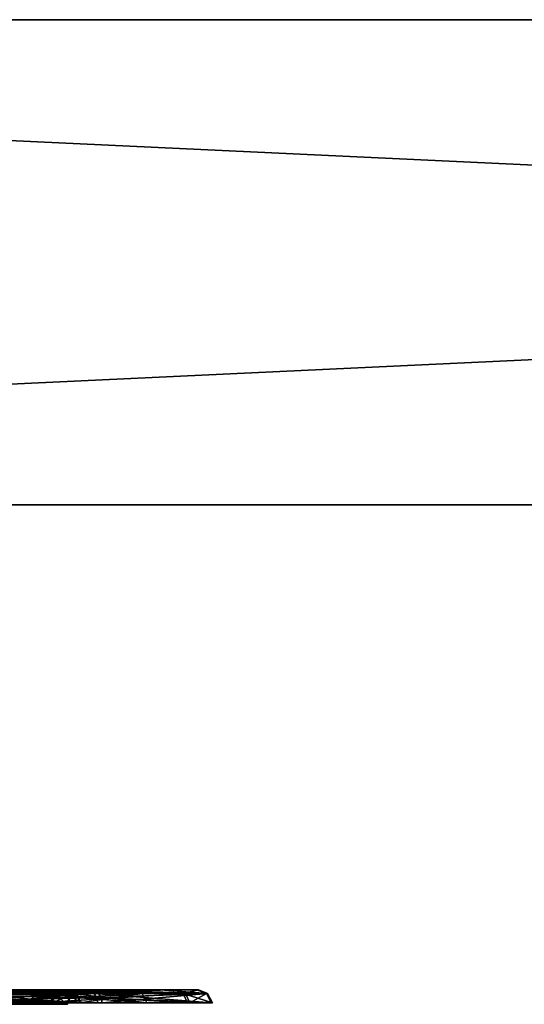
# Model space of a CAD drawing. Header units: millimetres. Extents: x -150 to 150, y -85 to 1149.
# Tile 438 of 656: x -61.71 to -60.67, y 1014.37 to 1016.4. Entities that reach past the tile are written whole.
import ezdxf

# ---------------------------------------------------------------- set-up
doc = ezdxf.new("R2010")
doc.units = ezdxf.units.MM
doc.header["$LTSCALE"] = 21.359881
for name, color, linetype in [('3187', 7, 'CONTINUOUS'), ('3188', 7, 'CONTINUOUS'), ('3189', 7, 'CONTINUOUS'), ('3190', 7, 'CONTINUOUS'), ('3228', 7, 'CONTINUOUS'), ('3229', 7, 'CONTINUOUS'), ('3230', 7, 'CONTINUOUS'), ('3231', 7, 'CONTINUOUS'), ('6137', 7, 'CONTINUOUS'), ('6138', 7, 'CONTINUOUS'), ('6139', 7, 'CONTINUOUS'), ('6140', 7, 'CONTINUOUS'), ('6141', 7, 'CONTINUOUS'), ('6142', 7, 'CONTINUOUS'), ('6178', 7, 'CONTINUOUS'), ('6179', 7, 'CONTINUOUS'), ('6180', 7, 'CONTINUOUS'), ('6181', 7, 'CONTINUOUS'), ('6182', 7, 'CONTINUOUS'), ('6183', 7, 'CONTINUOUS'), ('9017', 7, 'CONTINUOUS'), ('9018', 7, 'CONTINUOUS'), ('9019', 7, 'CONTINUOUS')]:
    doc.layers.add(name, color=color, linetype=linetype)

msp = doc.modelspace()

# ---------------------------------------------------------------- linework, layer by layer
at = {"layer": '3187', "linetype": 'CONTINUOUS'}
for points in [[(-61.9724, 1014.3923, 190.847), (-61.5932, 1014.3923, 191.2313), (-61.9675, 1014.3733, 190.8385), (-61.9724, 1014.3923, 190.847)], [(-61.5932, 1014.3923, 191.2313), (-61.5874, 1014.3837, 191.228), (-61.9675, 1014.3733, 190.8385), (-61.5932, 1014.3923, 191.2313)], [(-61.5874, 1014.3837, 191.228), (-61.5847, 1014.3733, 191.2265), (-61.9675, 1014.3733, 190.8385), (-61.5874, 1014.3837, 191.228)]]:
    msp.add_3dface(points, dxfattribs=at)
at = {"layer": '3188', "linetype": 'CONTINUOUS'}
for points in [[(-61.6106, 1014.4, 191.2412), (-61.9724, 1014.3923, 190.847), (-61.9831, 1014.4, 190.8639), (-61.6106, 1014.4, 191.2412)], [(-61.9724, 1014.3923, 190.847), (-61.6106, 1014.4, 191.2412), (-61.6013, 1014.398, 191.2359), (-61.9724, 1014.3923, 190.847)], [(-61.5932, 1014.3923, 191.2313), (-61.9724, 1014.3923, 190.847), (-61.6013, 1014.398, 191.2359), (-61.5932, 1014.3923, 191.2313)]]:
    msp.add_3dface(points, dxfattribs=at)
at = {"layer": '3189', "linetype": 'CONTINUOUS'}
for points in [[(-61.6002, 1014.3923, 192.2744), (-61.9845, 1014.3923, 192.6536), (-61.5917, 1014.3733, 192.2793), (-61.6002, 1014.3923, 192.2744)], [(-61.5917, 1014.3733, 192.2793), (-61.9845, 1014.3923, 192.6536), (-61.9797, 1014.3733, 192.6621), (-61.5917, 1014.3733, 192.2793)], [(-61.4569, 1014.3923, 191.7538), (-61.6002, 1014.3923, 192.2744), (-61.4471, 1014.3733, 191.7539), (-61.4569, 1014.3923, 191.7538)], [(-61.4471, 1014.3733, 191.7539), (-61.6002, 1014.3923, 192.2744), (-61.5917, 1014.3733, 192.2793), (-61.4471, 1014.3733, 191.7539)], [(-61.5874, 1014.3837, 191.228), (-61.5932, 1014.3923, 191.2313), (-61.4569, 1014.3923, 191.7538), (-61.5874, 1014.3837, 191.228)], [(-61.5847, 1014.3733, 191.2265), (-61.5874, 1014.3837, 191.228), (-61.4569, 1014.3923, 191.7538), (-61.5847, 1014.3733, 191.2265)], [(-61.5847, 1014.3733, 191.2265), (-61.4569, 1014.3923, 191.7538), (-61.4471, 1014.3733, 191.7539), (-61.5847, 1014.3733, 191.2265)]]:
    msp.add_3dface(points, dxfattribs=at)
at = {"layer": '3190', "linetype": 'CONTINUOUS'}
for points in [[(-61.9951, 1014.4, 192.6366), (-61.9845, 1014.3923, 192.6536), (-61.6188, 1014.4, 192.2666), (-61.9951, 1014.4, 192.6366)], [(-61.9845, 1014.3923, 192.6536), (-61.6002, 1014.3923, 192.2744), (-61.6188, 1014.4, 192.2666), (-61.9845, 1014.3923, 192.6536)], [(-61.6188, 1014.4, 192.2666), (-61.6002, 1014.3923, 192.2744), (-61.477, 1014.4, 191.757), (-61.6188, 1014.4, 192.2666)], [(-61.6013, 1014.398, 191.2359), (-61.6106, 1014.4, 191.2412), (-61.5097, 1014.4, 191.4901), (-61.6013, 1014.398, 191.2359)], [(-61.5932, 1014.3923, 191.2313), (-61.6013, 1014.398, 191.2359), (-61.5097, 1014.4, 191.4901), (-61.5932, 1014.3923, 191.2313)], [(-61.6002, 1014.3923, 192.2744), (-61.4569, 1014.3923, 191.7538), (-61.477, 1014.4, 191.757), (-61.6002, 1014.3923, 192.2744)], [(-61.4569, 1014.3923, 191.7538), (-61.5932, 1014.3923, 191.2313), (-61.5097, 1014.4, 191.4901), (-61.4569, 1014.3923, 191.7538)], [(-61.477, 1014.4, 191.757), (-61.4569, 1014.3923, 191.7538), (-61.5097, 1014.4, 191.4901), (-61.477, 1014.4, 191.757)]]:
    msp.add_3dface(points, dxfattribs=at)
at = {"layer": '3228', "linetype": 'CONTINUOUS'}
for points in [[(-61.6002, 1014.3923, 408.7807), (-61.9845, 1014.3923, 409.16), (-61.5944, 1014.3837, 408.7841), (-61.6002, 1014.3923, 408.7807)], [(-61.5944, 1014.3837, 408.7841), (-61.9845, 1014.3923, 409.16), (-61.5917, 1014.3733, 408.7857), (-61.5944, 1014.3837, 408.7841)], [(-61.5917, 1014.3733, 408.7857), (-61.9845, 1014.3923, 409.16), (-61.9797, 1014.3733, 409.1685), (-61.5917, 1014.3733, 408.7857)]]:
    msp.add_3dface(points, dxfattribs=at)
at = {"layer": '3229', "linetype": 'CONTINUOUS'}
for points in [[(-61.9845, 1014.3923, 409.16), (-61.6002, 1014.3923, 408.7807), (-61.7825, 1014.4, 408.9825), (-61.9845, 1014.3923, 409.16)], [(-61.7825, 1014.4, 408.9825), (-61.6002, 1014.3923, 408.7807), (-61.6082, 1014.398, 408.776), (-61.7825, 1014.4, 408.9825)], [(-61.6174, 1014.4, 408.7706), (-61.7825, 1014.4, 408.9825), (-61.6082, 1014.398, 408.776), (-61.6174, 1014.4, 408.7706)]]:
    msp.add_3dface(points, dxfattribs=at)
at = {"layer": '3230', "linetype": 'CONTINUOUS'}
for points in [[(-61.9724, 1014.3923, 407.3533), (-61.5932, 1014.3923, 407.7377), (-61.9675, 1014.3733, 407.3449), (-61.9724, 1014.3923, 407.3533)], [(-61.9675, 1014.3733, 407.3449), (-61.5932, 1014.3923, 407.7377), (-61.5847, 1014.3733, 407.7328), (-61.9675, 1014.3733, 407.3449)], [(-61.6002, 1014.3923, 408.7807), (-61.5944, 1014.3837, 408.7841), (-61.4471, 1014.3733, 408.2602), (-61.6002, 1014.3923, 408.7807)], [(-61.4569, 1014.3923, 408.2601), (-61.6002, 1014.3923, 408.7807), (-61.4471, 1014.3733, 408.2602), (-61.4569, 1014.3923, 408.2601)], [(-61.5932, 1014.3923, 407.7377), (-61.4569, 1014.3923, 408.2601), (-61.5847, 1014.3733, 407.7328), (-61.5932, 1014.3923, 407.7377)], [(-61.5847, 1014.3733, 407.7328), (-61.4569, 1014.3923, 408.2601), (-61.4471, 1014.3733, 408.2602), (-61.5847, 1014.3733, 407.7328)], [(-61.5944, 1014.3837, 408.7841), (-61.5917, 1014.3733, 408.7857), (-61.4471, 1014.3733, 408.2602), (-61.5944, 1014.3837, 408.7841)]]:
    msp.add_3dface(points, dxfattribs=at)
at = {"layer": '3231', "linetype": 'CONTINUOUS'}
for points in [[(-61.5932, 1014.3923, 407.7377), (-61.9724, 1014.3923, 407.3533), (-61.9819, 1014.4, 407.371), (-61.5932, 1014.3923, 407.7377)], [(-61.6105, 1014.4, 407.7478), (-61.5932, 1014.3923, 407.7377), (-61.9819, 1014.4, 407.371), (-61.6105, 1014.4, 407.7478)], [(-61.6174, 1014.4, 408.7706), (-61.6082, 1014.398, 408.776), (-61.4569, 1014.3923, 408.2601), (-61.6174, 1014.4, 408.7706)], [(-61.6174, 1014.4, 408.7706), (-61.4569, 1014.3923, 408.2601), (-61.477, 1014.4, 408.2593), (-61.6174, 1014.4, 408.7706)], [(-61.477, 1014.4, 408.2593), (-61.5932, 1014.3923, 407.7377), (-61.6105, 1014.4, 407.7478), (-61.477, 1014.4, 408.2593)], [(-61.6082, 1014.398, 408.776), (-61.6002, 1014.3923, 408.7807), (-61.4569, 1014.3923, 408.2601), (-61.6082, 1014.398, 408.776)], [(-61.4569, 1014.3923, 408.2601), (-61.5932, 1014.3923, 407.7377), (-61.477, 1014.4, 408.2593), (-61.4569, 1014.3923, 408.2601)]]:
    msp.add_3dface(points, dxfattribs=at)
at = {"layer": '6137', "linetype": 'CONTINUOUS'}
for points in [[(-61.8666, 1014.3912, 226.2782), (-61.6391, 1014.3912, 225.958), (-61.8722, 1014.37, 226.2714), (-61.8666, 1014.3912, 226.2782)], [(-61.8722, 1014.37, 226.2714), (-61.6391, 1014.3912, 225.958), (-61.6474, 1014.37, 225.9549), (-61.8722, 1014.37, 226.2714)], [(-61.7659, 1014.3912, 225.2098), (-61.7709, 1014.3815, 225.214), (-61.6109, 1014.37, 225.5684), (-61.7659, 1014.3912, 225.2098)], [(-61.6023, 1014.3912, 225.5669), (-61.7659, 1014.3912, 225.2098), (-61.6109, 1014.37, 225.5684), (-61.6023, 1014.3912, 225.5669)], [(-61.6391, 1014.3912, 225.958), (-61.6023, 1014.3912, 225.5669), (-61.6474, 1014.37, 225.9549), (-61.6391, 1014.3912, 225.958)], [(-61.6474, 1014.37, 225.9549), (-61.6023, 1014.3912, 225.5669), (-61.6109, 1014.37, 225.5684), (-61.6474, 1014.37, 225.9549)], [(-61.7709, 1014.3815, 225.214), (-61.7727, 1014.37, 225.2154), (-61.6109, 1014.37, 225.5684), (-61.7709, 1014.3815, 225.214)]]:
    msp.add_3dface(points, dxfattribs=at)
at = {"layer": '6138', "linetype": 'CONTINUOUS'}
for points in [[(-61.6391, 1014.3912, 225.958), (-61.8666, 1014.3912, 226.2782), (-61.852, 1014.4, 226.2937), (-61.6391, 1014.3912, 225.958)], [(-61.6188, 1014.4, 225.964), (-61.6391, 1014.3912, 225.958), (-61.852, 1014.4, 226.2937), (-61.6188, 1014.4, 225.964)], [(-61.7584, 1014.3977, 225.2036), (-61.7659, 1014.3912, 225.2098), (-61.6023, 1014.3912, 225.5669), (-61.7584, 1014.3977, 225.2036)], [(-61.7495, 1014.4, 225.1963), (-61.7584, 1014.3977, 225.2036), (-61.6023, 1014.3912, 225.5669), (-61.7495, 1014.4, 225.1963)], [(-61.7495, 1014.4, 225.1963), (-61.6023, 1014.3912, 225.5669), (-61.5813, 1014.4, 225.5635), (-61.7495, 1014.4, 225.1963)], [(-61.6023, 1014.3912, 225.5669), (-61.6391, 1014.3912, 225.958), (-61.5813, 1014.4, 225.5635), (-61.6023, 1014.3912, 225.5669)], [(-61.5813, 1014.4, 225.5635), (-61.6391, 1014.3912, 225.958), (-61.6188, 1014.4, 225.964), (-61.5813, 1014.4, 225.5635)]]:
    msp.add_3dface(points, dxfattribs=at)
at = {"layer": '6139', "linetype": 'CONTINUOUS'}
for points in [[(-61.9871, 1014.3923, 224.7159), (-61.5469, 1014.3923, 225.0286), (-61.9837, 1014.3733, 224.7067), (-61.9871, 1014.3923, 224.7159)], [(-61.5469, 1014.3923, 225.0286), (-61.5417, 1014.3837, 225.0243), (-61.9837, 1014.3733, 224.7067), (-61.5469, 1014.3923, 225.0286)], [(-61.5417, 1014.3837, 225.0243), (-61.5393, 1014.3733, 225.0223), (-61.9837, 1014.3733, 224.7067), (-61.5417, 1014.3837, 225.0243)]]:
    msp.add_3dface(points, dxfattribs=at)
at = {"layer": '6140', "linetype": 'CONTINUOUS'}
for points in [[(-61.5623, 1014.4, 225.0413), (-61.9871, 1014.3923, 224.7159), (-61.9947, 1014.4, 224.7345), (-61.5623, 1014.4, 225.0413)], [(-61.9871, 1014.3923, 224.7159), (-61.5623, 1014.4, 225.0413), (-61.554, 1014.398, 225.0345), (-61.9871, 1014.3923, 224.7159)], [(-61.5469, 1014.3923, 225.0286), (-61.9871, 1014.3923, 224.7159), (-61.554, 1014.398, 225.0345), (-61.5469, 1014.3923, 225.0286)]]:
    msp.add_3dface(points, dxfattribs=at)
at = {"layer": '6141', "linetype": 'CONTINUOUS'}
for points in [[(-61.6853, 1014.3923, 226.4972), (-62.1761, 1014.3923, 226.7221), (-61.679, 1014.3733, 226.5048), (-61.6853, 1014.3923, 226.4972)], [(-61.679, 1014.3733, 226.5048), (-62.1761, 1014.3923, 226.7221), (-62.1745, 1014.3733, 226.7318), (-61.679, 1014.3733, 226.5048)], [(-61.3726, 1014.3923, 226.057), (-61.6853, 1014.3923, 226.4972), (-61.3634, 1014.3733, 226.0604), (-61.3726, 1014.3923, 226.057)], [(-61.3634, 1014.3733, 226.0604), (-61.6853, 1014.3923, 226.4972), (-61.679, 1014.3733, 226.5048), (-61.3634, 1014.3733, 226.0604)], [(-61.5417, 1014.3837, 225.0243), (-61.5469, 1014.3923, 225.0286), (-61.322, 1014.3923, 225.5194), (-61.5417, 1014.3837, 225.0243)], [(-61.5393, 1014.3733, 225.0223), (-61.5417, 1014.3837, 225.0243), (-61.322, 1014.3923, 225.5194), (-61.5393, 1014.3733, 225.0223)], [(-61.5393, 1014.3733, 225.0223), (-61.322, 1014.3923, 225.5194), (-61.3123, 1014.3733, 225.5178), (-61.5393, 1014.3733, 225.0223)], [(-61.322, 1014.3923, 225.5194), (-61.3726, 1014.3923, 226.057), (-61.3123, 1014.3733, 225.5178), (-61.322, 1014.3923, 225.5194)], [(-61.3123, 1014.3733, 225.5178), (-61.3726, 1014.3923, 226.057), (-61.3634, 1014.3733, 226.0604), (-61.3123, 1014.3733, 225.5178)]]:
    msp.add_3dface(points, dxfattribs=at)
at = {"layer": '6142', "linetype": 'CONTINUOUS'}
for points in [[(-62.1797, 1014.4, 226.7024), (-62.1761, 1014.3923, 226.7221), (-61.6986, 1014.4, 226.4823), (-62.1797, 1014.4, 226.7024)], [(-62.1761, 1014.3923, 226.7221), (-61.6853, 1014.3923, 226.4972), (-61.6986, 1014.4, 226.4823), (-62.1761, 1014.3923, 226.7221)], [(-61.6986, 1014.4, 226.4823), (-61.6853, 1014.3923, 226.4972), (-61.3923, 1014.4, 226.0526), (-61.6986, 1014.4, 226.4823)], [(-61.6853, 1014.3923, 226.4972), (-61.3726, 1014.3923, 226.057), (-61.3923, 1014.4, 226.0526), (-61.6853, 1014.3923, 226.4972)], [(-61.554, 1014.398, 225.0345), (-61.5623, 1014.4, 225.0413), (-61.4197, 1014.4, 225.2689), (-61.554, 1014.398, 225.0345)], [(-61.5469, 1014.3923, 225.0286), (-61.554, 1014.398, 225.0345), (-61.4197, 1014.4, 225.2689), (-61.5469, 1014.3923, 225.0286)], [(-61.322, 1014.3923, 225.5194), (-61.5469, 1014.3923, 225.0286), (-61.4197, 1014.4, 225.2689), (-61.322, 1014.3923, 225.5194)], [(-61.3412, 1014.4, 225.5261), (-61.322, 1014.3923, 225.5194), (-61.4197, 1014.4, 225.2689), (-61.3412, 1014.4, 225.5261)], [(-61.3923, 1014.4, 226.0526), (-61.3726, 1014.3923, 226.057), (-61.3412, 1014.4, 225.5261), (-61.3923, 1014.4, 226.0526)], [(-61.3726, 1014.3923, 226.057), (-61.322, 1014.3923, 225.5194), (-61.3412, 1014.4, 225.5261), (-61.3726, 1014.3923, 226.057)]]:
    msp.add_3dface(points, dxfattribs=at)
at = {"layer": '6178', "linetype": 'CONTINUOUS'}
for points in [[(-61.6439, 1014.37, 374.0545), (-61.8588, 1014.3912, 373.7283), (-61.8645, 1014.37, 373.735), (-61.6439, 1014.37, 374.0545)], [(-61.6357, 1014.3912, 374.0516), (-61.8588, 1014.3912, 373.7283), (-61.6439, 1014.37, 374.0545), (-61.6357, 1014.3912, 374.0516)], [(-61.7791, 1014.37, 374.7922), (-61.7774, 1014.3815, 374.7937), (-61.604, 1014.3912, 374.4431), (-61.7791, 1014.37, 374.7922)], [(-61.7791, 1014.37, 374.7922), (-61.604, 1014.3912, 374.4431), (-61.6127, 1014.37, 374.4415), (-61.7791, 1014.37, 374.7922)], [(-61.7774, 1014.3815, 374.7937), (-61.7724, 1014.3912, 374.7979), (-61.604, 1014.3912, 374.4431), (-61.7774, 1014.3815, 374.7937)], [(-61.6127, 1014.37, 374.4415), (-61.6357, 1014.3912, 374.0516), (-61.6439, 1014.37, 374.0545), (-61.6127, 1014.37, 374.4415)], [(-61.604, 1014.3912, 374.4431), (-61.6357, 1014.3912, 374.0516), (-61.6127, 1014.37, 374.4415), (-61.604, 1014.3912, 374.4431)]]:
    msp.add_3dface(points, dxfattribs=at)
at = {"layer": '6179', "linetype": 'CONTINUOUS'}
for points in [[(-61.8588, 1014.3912, 373.7283), (-61.6357, 1014.3912, 374.0516), (-61.6164, 1014.4, 374.0425), (-61.8588, 1014.3912, 373.7283)], [(-61.8461, 1014.4, 373.7113), (-61.8588, 1014.3912, 373.7283), (-61.6164, 1014.4, 374.0425), (-61.8461, 1014.4, 373.7113)], [(-61.7724, 1014.3912, 374.7979), (-61.765, 1014.3977, 374.8042), (-61.6452, 1014.4, 374.6397), (-61.7724, 1014.3912, 374.7979)], [(-61.604, 1014.3912, 374.4431), (-61.7724, 1014.3912, 374.7979), (-61.6452, 1014.4, 374.6397), (-61.604, 1014.3912, 374.4431)], [(-61.765, 1014.3977, 374.8042), (-61.7562, 1014.4, 374.8117), (-61.6452, 1014.4, 374.6397), (-61.765, 1014.3977, 374.8042)], [(-61.5827, 1014.4, 374.4445), (-61.604, 1014.3912, 374.4431), (-61.6452, 1014.4, 374.6397), (-61.5827, 1014.4, 374.4445)], [(-61.6357, 1014.3912, 374.0516), (-61.604, 1014.3912, 374.4431), (-61.5827, 1014.4, 374.4445), (-61.6357, 1014.3912, 374.0516)], [(-61.6164, 1014.4, 374.0425), (-61.6357, 1014.3912, 374.0516), (-61.5827, 1014.4, 374.4445), (-61.6164, 1014.4, 374.0425)]]:
    msp.add_3dface(points, dxfattribs=at)
at = {"layer": '6180', "linetype": 'CONTINUOUS'}
for points in [[(-61.5558, 1014.3923, 374.9821), (-62.0002, 1014.3923, 375.2889), (-61.5508, 1014.3837, 374.9864), (-61.5558, 1014.3923, 374.9821)], [(-61.5508, 1014.3837, 374.9864), (-62.0002, 1014.3923, 375.2889), (-61.5484, 1014.3733, 374.9885), (-61.5508, 1014.3837, 374.9864)], [(-61.5484, 1014.3733, 374.9885), (-62.0002, 1014.3923, 375.2889), (-61.9969, 1014.3733, 375.2981), (-61.5484, 1014.3733, 374.9885)]]:
    msp.add_3dface(points, dxfattribs=at)
at = {"layer": '6181', "linetype": 'CONTINUOUS'}
for points in [[(-62.0002, 1014.3923, 375.2889), (-61.5558, 1014.3923, 374.9821), (-61.7705, 1014.4, 375.1491), (-62.0002, 1014.3923, 375.2889)], [(-61.7705, 1014.4, 375.1491), (-61.5558, 1014.3923, 374.9821), (-61.5629, 1014.398, 374.9761), (-61.7705, 1014.4, 375.1491)], [(-61.5711, 1014.4, 374.9691), (-61.7705, 1014.4, 375.1491), (-61.5629, 1014.398, 374.9761), (-61.5711, 1014.4, 374.9691)]]:
    msp.add_3dface(points, dxfattribs=at)
at = {"layer": '6182', "linetype": 'CONTINUOUS'}
for points in [[(-62.1624, 1014.3923, 373.2803), (-61.6746, 1014.3923, 373.5118), (-62.1606, 1014.3733, 373.2707), (-62.1624, 1014.3923, 373.2803)], [(-62.1606, 1014.3733, 373.2707), (-61.6746, 1014.3923, 373.5118), (-61.6682, 1014.3733, 373.5043), (-62.1606, 1014.3733, 373.2707)], [(-61.6746, 1014.3923, 373.5118), (-61.3678, 1014.3923, 373.9561), (-61.6682, 1014.3733, 373.5043), (-61.6746, 1014.3923, 373.5118)], [(-61.6682, 1014.3733, 373.5043), (-61.3678, 1014.3923, 373.9561), (-61.3586, 1014.3733, 373.9528), (-61.6682, 1014.3733, 373.5043)], [(-61.5558, 1014.3923, 374.9821), (-61.5508, 1014.3837, 374.9864), (-61.3148, 1014.3733, 374.4961), (-61.5558, 1014.3923, 374.9821)], [(-61.3244, 1014.3923, 374.4943), (-61.5558, 1014.3923, 374.9821), (-61.3148, 1014.3733, 374.4961), (-61.3244, 1014.3923, 374.4943)], [(-61.3678, 1014.3923, 373.9561), (-61.3244, 1014.3923, 374.4943), (-61.3586, 1014.3733, 373.9528), (-61.3678, 1014.3923, 373.9561)], [(-61.3586, 1014.3733, 373.9528), (-61.3244, 1014.3923, 374.4943), (-61.3148, 1014.3733, 374.4961), (-61.3586, 1014.3733, 373.9528)], [(-61.5508, 1014.3837, 374.9864), (-61.5484, 1014.3733, 374.9885), (-61.3148, 1014.3733, 374.4961), (-61.5508, 1014.3837, 374.9864)]]:
    msp.add_3dface(points, dxfattribs=at)
at = {"layer": '6183', "linetype": 'CONTINUOUS'}
for points in [[(-61.6746, 1014.3923, 373.5118), (-62.1624, 1014.3923, 373.2803), (-62.1633, 1014.4, 373.3005), (-61.6746, 1014.3923, 373.5118)], [(-61.687, 1014.4, 373.5275), (-61.6746, 1014.3923, 373.5118), (-62.1633, 1014.4, 373.3005), (-61.687, 1014.4, 373.5275)], [(-61.3678, 1014.3923, 373.9561), (-61.6746, 1014.3923, 373.5118), (-61.687, 1014.4, 373.5275), (-61.3678, 1014.3923, 373.9561)], [(-61.3866, 1014.4, 373.963), (-61.3678, 1014.3923, 373.9561), (-61.687, 1014.4, 373.5275), (-61.3866, 1014.4, 373.963)], [(-61.5711, 1014.4, 374.9691), (-61.5629, 1014.398, 374.9761), (-61.3244, 1014.3923, 374.4943), (-61.5711, 1014.4, 374.9691)], [(-61.5711, 1014.4, 374.9691), (-61.3244, 1014.3923, 374.4943), (-61.344, 1014.4, 374.49), (-61.5711, 1014.4, 374.9691)], [(-61.5629, 1014.398, 374.9761), (-61.5558, 1014.3923, 374.9821), (-61.3244, 1014.3923, 374.4943), (-61.5629, 1014.398, 374.9761)], [(-61.344, 1014.4, 374.49), (-61.3678, 1014.3923, 373.9561), (-61.3866, 1014.4, 373.963), (-61.344, 1014.4, 374.49)], [(-61.3244, 1014.3923, 374.4943), (-61.3678, 1014.3923, 373.9561), (-61.344, 1014.4, 374.49), (-61.3244, 1014.3923, 374.4943)]]:
    msp.add_3dface(points, dxfattribs=at)
at = {"layer": '9017', "color": 7, "linetype": 'CONTINUOUS', "true_color": 0x0080c0}
for points in [[(-147.3375, 1016.4, 288.3331), (-147.8, 1016.4, 300), (147.3388, 1016.4, 288.3564), (-147.3375, 1016.4, 288.3331)], [(147.3388, 1016.4, 288.3564), (-147.8, 1016.4, 300), (147.8, 1016.4, 300), (147.3388, 1016.4, 288.3564)], [(147.8, 1016.4, 300), (-147.8, 1016.4, 300), (-147.3388, 1016.4, 311.6436), (147.8, 1016.4, 300)], [(147.3375, 1016.4, 311.6669), (147.8, 1016.4, 300), (-147.3388, 1016.4, 311.6436), (147.3375, 1016.4, 311.6669)], [(-145.9758, 1016.4, 323.1496), (147.3375, 1016.4, 311.6669), (-147.3388, 1016.4, 311.6436), (-145.9758, 1016.4, 323.1496)], [(-145.9676, 1016.4, 276.7996), (-147.3375, 1016.4, 288.3331), (145.9758, 1016.4, 276.8504), (-145.9676, 1016.4, 276.7996)], [(145.9758, 1016.4, 276.8504), (-147.3375, 1016.4, 288.3331), (147.3388, 1016.4, 288.3564), (145.9758, 1016.4, 276.8504)], [(145.9676, 1016.4, 323.2004), (147.3375, 1016.4, 311.6669), (-145.9758, 1016.4, 323.1496), (145.9676, 1016.4, 323.2004)], [(-143.7027, 1016.4, 334.5512), (145.9676, 1016.4, 323.2004), (-145.9758, 1016.4, 323.1496), (-143.7027, 1016.4, 334.5512)], [(-143.6821, 1016.4, 265.3647), (-145.9676, 1016.4, 276.7996), (143.7027, 1016.4, 265.4488), (-143.6821, 1016.4, 265.3647)], [(143.7027, 1016.4, 265.4488), (-145.9676, 1016.4, 276.7996), (145.9758, 1016.4, 276.8504), (143.7027, 1016.4, 265.4488)], [(143.6821, 1016.4, 334.6353), (145.9676, 1016.4, 323.2004), (-143.7027, 1016.4, 334.5512), (143.6821, 1016.4, 334.6353)], [(-140.5506, 1016.4, 345.7201), (143.6821, 1016.4, 334.6353), (-143.7027, 1016.4, 334.5512), (-140.5506, 1016.4, 345.7201)], [(-140.5128, 1016.4, 254.1638), (-143.6821, 1016.4, 265.3647), (140.5506, 1016.4, 254.2799), (-140.5128, 1016.4, 254.1638)], [(140.5506, 1016.4, 254.2799), (-143.6821, 1016.4, 265.3647), (143.7027, 1016.4, 265.4488), (140.5506, 1016.4, 254.2799)], [(140.5128, 1016.4, 345.8362), (143.6821, 1016.4, 334.6353), (-140.5506, 1016.4, 345.7201), (140.5128, 1016.4, 345.8362)], [(-131.6743, 1016.4, 367.1331), (140.5128, 1016.4, 345.8362), (-140.5506, 1016.4, 345.7201), (-131.6743, 1016.4, 367.1331)], [(-136.4619, 1016.4, 243.2361), (-140.5128, 1016.4, 254.1638), (131.6743, 1016.4, 232.8669), (-136.4619, 1016.4, 243.2361)], [(131.6743, 1016.4, 232.8669), (-140.5128, 1016.4, 254.1638), (140.5506, 1016.4, 254.2799), (131.6743, 1016.4, 232.8669)], [(-131.591, 1016.4, 232.7035), (-136.4619, 1016.4, 243.2361), (131.6743, 1016.4, 232.8669), (-131.591, 1016.4, 232.7035)], [(136.4619, 1016.4, 356.7639), (140.5128, 1016.4, 345.8362), (-131.6743, 1016.4, 367.1331), (136.4619, 1016.4, 356.7639)], [(131.591, 1016.4, 367.2965), (136.4619, 1016.4, 356.7639), (-131.6743, 1016.4, 367.1331), (131.591, 1016.4, 367.2965)], [(-119.5976, 1016.4, 386.838), (131.591, 1016.4, 367.2965), (-131.6743, 1016.4, 367.1331), (-119.5976, 1016.4, 386.838)], [(-119.4746, 1016.4, 212.9921), (-131.591, 1016.4, 232.7035), (119.5976, 1016.4, 213.162), (-119.4746, 1016.4, 212.9921)], [(119.5976, 1016.4, 213.162), (-131.591, 1016.4, 232.7035), (131.6743, 1016.4, 232.8669), (119.5976, 1016.4, 213.162)], [(119.4746, 1016.4, 387.0079), (131.591, 1016.4, 367.2965), (-119.5976, 1016.4, 386.838), (119.4746, 1016.4, 387.0079)], [(-104.5494, 1016.4, 404.4695), (119.4746, 1016.4, 387.0079), (-119.5976, 1016.4, 386.838), (-104.5494, 1016.4, 404.4695)], [(-104.4162, 1016.4, 195.3968), (-119.4746, 1016.4, 212.9921), (104.5494, 1016.4, 195.5305), (-104.4162, 1016.4, 195.3968)], [(104.5494, 1016.4, 195.5305), (-119.4746, 1016.4, 212.9921), (119.5976, 1016.4, 213.162), (104.5494, 1016.4, 195.5305)], [(104.4162, 1016.4, 404.6032), (119.4746, 1016.4, 387.0079), (-104.5494, 1016.4, 404.4695), (104.4162, 1016.4, 404.6032)], [(-86.9207, 1016.4, 419.5377), (104.4162, 1016.4, 404.6032), (-104.5494, 1016.4, 404.4695), (-86.9207, 1016.4, 419.5377)], [(-86.7943, 1016.4, 180.3706), (-104.4162, 1016.4, 195.3968), (86.9207, 1016.4, 180.4623), (-86.7943, 1016.4, 180.3706)], [(86.9207, 1016.4, 180.4623), (-104.4162, 1016.4, 195.3968), (104.5494, 1016.4, 195.5305), (86.9207, 1016.4, 180.4623)], [(86.7943, 1016.4, 419.6294), (104.4162, 1016.4, 404.6032), (-86.9207, 1016.4, 419.5377), (86.7943, 1016.4, 419.6294)], [(-67.1594, 1016.4, 431.6588), (86.7943, 1016.4, 419.6294), (-86.9207, 1016.4, 419.5377), (-67.1594, 1016.4, 431.6588)], [(-67.0268, 1016.4, 168.274), (-86.7943, 1016.4, 180.3706), (67.1594, 1016.4, 168.3412), (-67.0268, 1016.4, 168.274)], [(67.1594, 1016.4, 168.3412), (-86.7943, 1016.4, 180.3706), (86.9207, 1016.4, 180.4623), (67.1594, 1016.4, 168.3412)], [(67.0268, 1016.4, 431.726), (86.7943, 1016.4, 419.6294), (-67.1594, 1016.4, 431.6588), (67.0268, 1016.4, 431.726)], [(-45.7467, 1016.4, 440.5403), (67.0268, 1016.4, 431.726), (-67.1594, 1016.4, 431.6588), (-45.7467, 1016.4, 440.5403)], [(-45.5988, 1016.4, 159.4117), (-67.0268, 1016.4, 168.274), (45.7467, 1016.4, 159.4597), (-45.5988, 1016.4, 159.4117)], [(45.7467, 1016.4, 159.4597), (-67.0268, 1016.4, 168.274), (67.1594, 1016.4, 168.3412), (45.7467, 1016.4, 159.4597)]]:
    msp.add_3dface(points, dxfattribs=at)
at = {"layer": '9018', "color": 7, "linetype": 'CONTINUOUS', "true_color": 0x0080c0}
for points in [[(-67.155, 1015.4, 168.3374), (-67.0268, 1016.4, 168.274), (-45.7434, 1015.4, 159.4569), (-67.155, 1015.4, 168.3374)], [(-67.0268, 1016.4, 168.274), (-45.5988, 1016.4, 159.4117), (-45.7434, 1015.4, 159.4569), (-67.0268, 1016.4, 168.274)]]:
    msp.add_3dface(points, dxfattribs=at)
at = {"layer": '9019', "color": 7, "linetype": 'CONTINUOUS', "true_color": 0x0080c0}
for points in [[(-45.7467, 1016.4, 440.5403), (-67.1594, 1016.4, 431.6588), (-67.0226, 1015.4, 431.7301), (-45.7467, 1016.4, 440.5403)], [(-45.5956, 1015.4, 440.5912), (-45.7467, 1016.4, 440.5403), (-67.0226, 1015.4, 431.7301), (-45.5956, 1015.4, 440.5912)]]:
    msp.add_3dface(points, dxfattribs=at)

doc.saveas('drawing.dxf')
